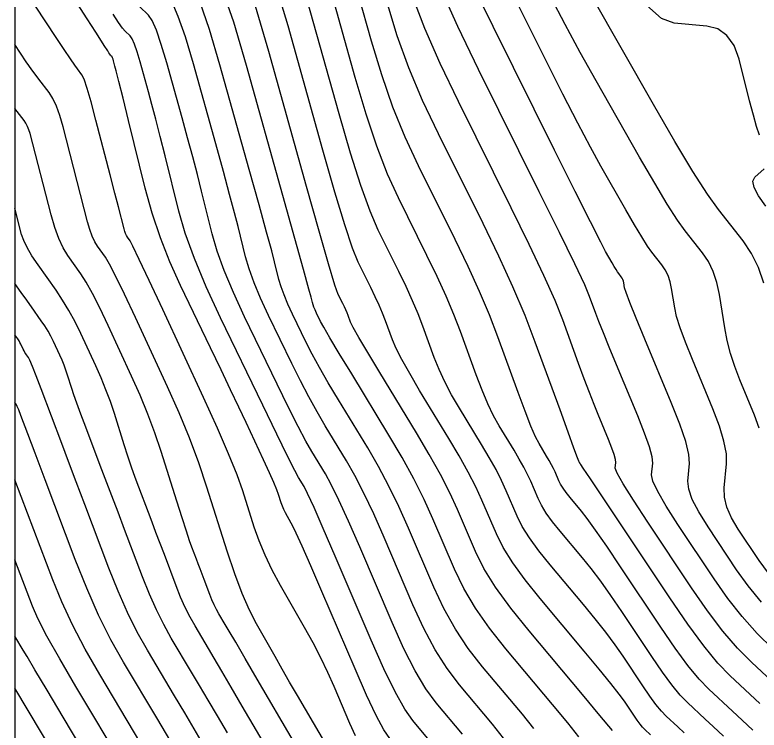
# Model space of a CAD drawing. Extents: x 2082232 to 2083549, y 592624 to 593832.
# Drawn here: x 2082231.79 to 2082262.87, y 593473.31 to 593503.2 of the extents above; entities that cross this region are included whole.
import ezdxf

# ---------------------------------------------------------------- set-up
doc = ezdxf.new("R2010")
doc.units = 0
for name, color, linetype in [('DT_X_Contour_Major', 7, 'Continuous'), ('DT_X_Contour_Minor', 7, 'Continuous'), ('DT_X_TIN_Hull', 7, 'Continuous')]:
    doc.layers.add(name, color=color, linetype=linetype)

msp = doc.modelspace()

# ---------------------------------------------------------------- linework, layer by layer
at = {"layer": 'DT_X_Contour_Major'}
for points in [[(2082246.011, 593473.069), (2082245.783, 593473.59), (2082245.122, 593475.133), (2082244.858, 593475.721), (2082244.563, 593476.329), (2082244.238, 593476.955), (2082243.881, 593477.601), (2082242.887, 593479.348), (2082242.539, 593479.992), (2082242.239, 593480.614), (2082241.987, 593481.215), (2082241.783, 593481.795), (2082241.304, 593483.31), (2082241.067, 593483.98), (2082240.715, 593484.852), (2082240.248, 593485.926), (2082239.666, 593487.203), (2082237.961, 593490.879), (2082237.396, 593492.092), (2082236.981, 593492.976), (2082236.716, 593493.529), (2082236.6, 593493.752), (2082236.489, 593493.908), (2082236.449, 593493.974), (2082236.412, 593494.054), (2082236.378, 593494.149), (2082236.347, 593494.258), (2082236.11, 593495.171), (2082235.96, 593495.749), (2082235.763, 593496.513), (2082235.172, 593498.795), (2082234.969, 593499.556), (2082234.804, 593500.126), (2082234.676, 593500.504), (2082234.586, 593500.692), (2082234.396, 593500.939), (2082234.287, 593501.09), (2082234.104, 593501.36), (2082233.846, 593501.747), (2082233.514, 593502.253), (2082231.787, 593504.889)], [(2082261.385, 593473.057), (2082260.946, 593473.463), (2082260.616, 593473.769), (2082259.879, 593474.456), (2082259.578, 593474.769), (2082259.229, 593475.195), (2082258.832, 593475.732), (2082258.386, 593476.382), (2082257.134, 593478.264), (2082256.679, 593478.934), (2082256.254, 593479.531), (2082255.86, 593480.056), (2082255.496, 593480.509), (2082254.564, 593481.62), (2082254.244, 593482.018), (2082253.983, 593482.379), (2082253.78, 593482.703), (2082253.636, 593482.989), (2082253.33, 593483.704), (2082253.201, 593483.986), (2082253.042, 593484.297), (2082252.854, 593484.636), (2082252.636, 593485.004), (2082252.016, 593486.024), (2082251.782, 593486.443), (2082251.543, 593486.938), (2082251.301, 593487.507), (2082251.055, 593488.151), (2082250.393, 593489.969), (2082250.12, 593490.678), (2082249.796, 593491.442), (2082249.422, 593492.262), (2082248.999, 593493.137), (2082247.802, 593495.544), (2082247.352, 593496.536), (2082246.903, 593497.705), (2082246.453, 593499.053), (2082246.003, 593500.579), (2082244.802, 593504.885)], [(2082262.974, 593478.656), (2082262.413, 593479.338), (2082261.928, 593480.012), (2082260.737, 593481.802), (2082260.349, 593482.424), (2082260.08, 593482.948), (2082259.93, 593483.375), (2082259.897, 593483.704), (2082259.969, 593484.45), (2082259.941, 593484.82), (2082259.803, 593485.367), (2082259.555, 593486.093), (2082259.198, 593486.998), (2082258.098, 593489.649), (2082257.736, 593490.528), (2082257.474, 593491.178), (2082257.311, 593491.599), (2082257.249, 593491.791), (2082257.217, 593491.996), (2082257.201, 593492.07), (2082257.179, 593492.137), (2082257.149, 593492.198), (2082257.113, 593492.252), (2082257.007, 593492.386), (2082256.959, 593492.452), (2082256.897, 593492.55), (2082256.82, 593492.679), (2082256.727, 593492.839), (2082256.461, 593493.307), (2082256.253, 593493.703), (2082255.829, 593494.541), (2082255.188, 593495.82), (2082254.331, 593497.54), (2082251.757, 593502.716), (2082250.885, 593504.512)], [(2082253.463, 593473.378), (2082252.984, 593473.969), (2082251.32, 593475.954), (2082250.725, 593476.721), (2082250.187, 593477.532), (2082249.706, 593478.387), (2082249.282, 593479.287), (2082248.229, 593481.746), (2082247.826, 593482.647), (2082247.407, 593483.506), (2082246.973, 593484.323), (2082246.522, 593485.098), (2082245.299, 593487.11), (2082244.871, 593487.825), (2082244.504, 593488.462), (2082244.199, 593489.022), (2082243.954, 593489.504), (2082243.383, 593490.686), (2082243.187, 593491.109), (2082243.027, 593491.491), (2082242.903, 593491.832), (2082242.816, 593492.132), (2082242.631, 593492.879), (2082242.513, 593493.33), (2082242.298, 593494.121), (2082241.985, 593495.254), (2082241.575, 593496.728), (2082240.352, 593501.113), (2082239.917, 593502.584), (2082239.529, 593503.709)], [(2082239.666, 593472.699), (2082239.28, 593473.355), (2082238.878, 593474.035), (2082238.459, 593474.739), (2082237.321, 593476.649), (2082236.9, 593477.401), (2082236.492, 593478.222), (2082236.097, 593479.113), (2082235.714, 593480.074), (2082234.709, 593482.73), (2082234.351, 593483.678), (2082234.029, 593484.529), (2082233.743, 593485.284), (2082232.878, 593487.572), (2082232.672, 593488.112), (2082232.516, 593488.509), (2082232.411, 593488.764), (2082232.355, 593488.876), (2082232.274, 593488.987), (2082232.243, 593489.033), (2082232.209, 593489.088), (2082232.173, 593489.152), (2082232.135, 593489.226), (2082232.032, 593489.435), (2082231.995, 593489.508), (2082231.961, 593489.57), (2082231.931, 593489.621), (2082231.904, 593489.662), (2082231.787, 593489.828)], [(2082234.707, 593470.159), (2082234.611, 593470.321), (2082231.787, 593475.059)]]:
    msp.add_lwpolyline(points, dxfattribs=at)
at = {"layer": 'DT_X_Contour_Minor'}
for points in [[(2082247.441, 593472.953), (2082247.199, 593473.315), (2082246.878, 593473.921), (2082246.478, 593474.77), (2082245.998, 593475.862), (2082244.611, 593479.097), (2082244.146, 593480.178), (2082243.789, 593480.994), (2082243.539, 593481.544), (2082243.399, 593481.829), (2082243.168, 593482.235), (2082243.087, 593482.385), (2082243.017, 593482.529), (2082242.958, 593482.669), (2082242.911, 593482.804), (2082242.8, 593483.156), (2082242.729, 593483.345), (2082242.601, 593483.648), (2082242.415, 593484.065), (2082242.171, 593484.596), (2082241.443, 593486.164), (2082241.146, 593486.8), (2082240.799, 593487.533), (2082240.403, 593488.362), (2082239.957, 593489.288), (2082238.702, 593491.885), (2082238.257, 593492.87), (2082237.864, 593493.876), (2082237.524, 593494.903), (2082237.235, 593495.952), (2082236.535, 593498.777), (2082236.303, 593499.714), (2082236.131, 593500.406), (2082236.018, 593500.854), (2082235.966, 593501.057), (2082235.906, 593501.271), (2082235.885, 593501.343), (2082235.866, 593501.398), (2082235.849, 593501.436), (2082235.835, 593501.457), (2082235.8, 593501.491), (2082235.781, 593501.512), (2082235.753, 593501.552), (2082235.713, 593501.611), (2082235.664, 593501.687), (2082235.518, 593501.915), (2082235.402, 593502.096), (2082235.164, 593502.467), (2082234.804, 593503.03), (2082231.787, 593507.74)], [(2082262.612, 593473.305), (2082262.158, 593473.726), (2082261.759, 593474.096), (2082260.768, 593475.019), (2082260.364, 593475.44), (2082259.895, 593476.012), (2082259.361, 593476.734), (2082258.762, 593477.608), (2082257.078, 593480.137), (2082256.504, 593480.994), (2082256.042, 593481.667), (2082255.694, 593482.156), (2082255.458, 593482.461), (2082254.982, 593483.029), (2082254.818, 593483.233), (2082254.684, 593483.418), (2082254.581, 593483.583), (2082254.507, 593483.73), (2082254.35, 593484.095), (2082254.284, 593484.24), (2082254.203, 593484.399), (2082254.107, 593484.572), (2082253.995, 593484.761), (2082253.678, 593485.282), (2082253.534, 593485.562), (2082253.341, 593486.012), (2082253.098, 593486.631), (2082252.805, 593487.419), (2082251.957, 593489.747), (2082251.607, 593490.655), (2082251.192, 593491.634), (2082250.714, 593492.684), (2082250.171, 593493.804), (2082248.638, 593496.887), (2082248.085, 593498.08), (2082247.574, 593499.345), (2082247.106, 593500.684), (2082246.68, 593502.097), (2082245.602, 593505.96)], [(2082263.258, 593479.864), (2082262.867, 593480.392), (2082261.995, 593481.701), (2082261.714, 593482.177), (2082261.523, 593482.625), (2082261.423, 593483.043), (2082261.414, 593483.432), (2082261.51, 593484.432), (2082261.501, 593484.856), (2082261.403, 593485.381), (2082261.215, 593486.006), (2082260.938, 593486.732), (2082260.081, 593488.799), (2082259.793, 593489.515), (2082259.575, 593490.112), (2082259.424, 593490.591), (2082259.343, 593490.952), (2082259.216, 593491.755), (2082259.155, 593492.043), (2082259.067, 593492.305), (2082258.952, 593492.542), (2082258.81, 593492.752), (2082258.395, 593493.278), (2082258.21, 593493.536), (2082257.966, 593493.917), (2082257.664, 593494.42), (2082257.304, 593495.045), (2082256.264, 593496.874), (2082255.827, 593497.666), (2082255.298, 593498.669), (2082254.677, 593499.882), (2082253.962, 593501.307), (2082251.933, 593505.387)], [(2082258.33, 593473.116), (2082258.1, 593473.33), (2082258.006, 593473.428), (2082257.898, 593473.56), (2082257.774, 593473.728), (2082257.635, 593473.931), (2082257.244, 593474.518), (2082257.03, 593474.813), (2082256.679, 593475.26), (2082256.193, 593475.857), (2082255.57, 593476.605), (2082253.729, 593478.802), (2082253.097, 593479.589), (2082252.58, 593480.302), (2082252.179, 593480.942), (2082251.895, 593481.508), (2082251.29, 593482.921), (2082251.034, 593483.478), (2082250.72, 593484.093), (2082250.348, 593484.764), (2082249.917, 593485.491), (2082248.692, 593487.506), (2082248.276, 593488.205), (2082247.948, 593488.789), (2082247.708, 593489.26), (2082247.555, 593489.616), (2082247.265, 593490.413), (2082247.145, 593490.724), (2082247.003, 593491.059), (2082246.839, 593491.419), (2082246.654, 593491.803), (2082246.129, 593492.858), (2082245.888, 593493.448), (2082245.562, 593494.426), (2082245.148, 593495.791), (2082244.649, 593497.544), (2082243.2, 593502.736), (2082242.668, 593504.495)], [(2082255.338, 593473.02), (2082254.876, 593473.607), (2082254.236, 593474.383), (2082252.29, 593476.704), (2082251.609, 593477.565), (2082251.026, 593478.406), (2082250.541, 593479.226), (2082250.153, 593480.028), (2082249.249, 593482.137), (2082248.88, 593482.949), (2082248.45, 593483.803), (2082247.958, 593484.699), (2082247.406, 593485.636), (2082245.853, 593488.192), (2082245.335, 593489.047), (2082244.946, 593489.696), (2082244.687, 593490.14), (2082244.557, 593490.378), (2082244.384, 593490.737), (2082244.324, 593490.866), (2082244.275, 593490.982), (2082244.238, 593491.086), (2082244.211, 593491.177), (2082244.155, 593491.405), (2082244.065, 593491.734), (2082243.839, 593492.55), (2082243.477, 593493.854), (2082242.977, 593495.646), (2082241.463, 593501.074), (2082240.925, 593502.895), (2082240.445, 593504.287)], [(2082263.436, 593476.707), (2082262.79, 593477.349), (2082262.167, 593478.05), (2082261.567, 593478.812), (2082260.989, 593479.633), (2082259.478, 593481.903), (2082258.985, 593482.671), (2082258.637, 593483.272), (2082258.436, 593483.707), (2082258.381, 593483.975), (2082258.428, 593484.469), (2082258.402, 593484.731), (2082258.288, 593485.147), (2082258.088, 593485.717), (2082257.799, 593486.44), (2082256.914, 593488.574), (2082256.611, 593489.308), (2082256.367, 593489.91), (2082256.181, 593490.378), (2082256.053, 593490.715), (2082255.791, 593491.434), (2082255.586, 593491.91), (2082255.167, 593492.797), (2082254.535, 593494.096), (2082253.689, 593495.806), (2082251.148, 593500.916), (2082250.281, 593502.711), (2082249.586, 593504.265)], [(2082264.044, 593474.75), (2082262.546, 593476.144), (2082261.969, 593476.731), (2082261.361, 593477.445), (2082260.721, 593478.285), (2082260.05, 593479.253), (2082258.219, 593482.004), (2082257.62, 593482.917), (2082257.194, 593483.596), (2082256.942, 593484.039), (2082256.864, 593484.247), (2082256.887, 593484.488), (2082256.874, 593484.616), (2082256.819, 593484.818), (2082256.721, 593485.096), (2082256.58, 593485.449), (2082256.148, 593486.49), (2082255.976, 593486.917), (2082255.781, 593487.417), (2082255.566, 593487.989), (2082255.328, 593488.634), (2082254.666, 593490.451), (2082254.346, 593491.255), (2082253.881, 593492.304), (2082253.271, 593493.599), (2082252.516, 593495.139), (2082250.311, 593499.573), (2082249.549, 593501.167), (2082248.915, 593502.625), (2082248.41, 593503.947)], [(2082262.875, 593485.919), (2082262.679, 593486.465), (2082262.063, 593487.949), (2082261.851, 593488.502), (2082261.676, 593489.046), (2082261.537, 593489.583), (2082261.436, 593490.113), (2082261.215, 593491.513), (2082261.109, 593492.016), (2082260.955, 593492.473), (2082260.755, 593492.885), (2082260.507, 593493.252), (2082259.783, 593494.169), (2082259.46, 593494.62), (2082259.036, 593495.284), (2082258.509, 593496.161), (2082257.88, 593497.251), (2082256.067, 593500.442), (2082255.402, 593501.629), (2082254.768, 593502.796), (2082254.165, 593503.944)], [(2082263.063, 593491.989), (2082262.844, 593492.641), (2082262.557, 593493.229), (2082262.204, 593493.752), (2082261.171, 593495.061), (2082260.711, 593495.704), (2082260.105, 593496.651), (2082259.354, 593497.902), (2082258.456, 593499.457), (2082255.869, 593504.009)], [(2082250.481, 593473.14), (2082249.38, 593474.454), (2082248.956, 593475.033), (2082248.507, 593475.784), (2082248.036, 593476.709), (2082247.54, 593477.806), (2082246.188, 593480.963), (2082245.719, 593482.042), (2082245.323, 593482.911), (2082245.001, 593483.571), (2082244.753, 593484.022), (2082244.192, 593484.946), (2082243.944, 593485.381), (2082243.62, 593485.995), (2082243.221, 593486.787), (2082242.747, 593487.757), (2082241.382, 593490.583), (2082240.913, 593491.594), (2082240.531, 593492.508), (2082240.235, 593493.324), (2082240.026, 593494.042), (2082239.583, 593495.828), (2082239.408, 593496.522), (2082239.214, 593497.264), (2082239.001, 593498.054), (2082238.77, 593498.892), (2082238.129, 593501.192), (2082237.901, 593501.964), (2082237.697, 593502.554), (2082237.519, 593502.962), (2082237.366, 593503.188), (2082236.99, 593503.549)], [(2082252.192, 593472.972), (2082251.733, 593473.554), (2082250.35, 593475.204), (2082249.84, 593475.877), (2082249.347, 593476.658), (2082248.871, 593477.548), (2082248.411, 593478.547), (2082247.209, 593481.354), (2082246.772, 593482.344), (2082246.365, 593483.209), (2082245.987, 593483.947), (2082245.638, 593484.56), (2082244.746, 593486.028), (2082244.408, 593486.603), (2082244.062, 593487.229), (2082243.71, 593487.905), (2082243.351, 593488.631), (2082242.382, 593490.635), (2082242.05, 593491.351), (2082241.779, 593491.999), (2082241.569, 593492.578), (2082241.421, 593493.087), (2082241.107, 593494.354), (2082240.96, 593494.926), (2082240.756, 593495.693), (2082240.493, 593496.654), (2082240.173, 593497.81), (2082239.24, 593501.153), (2082238.909, 593502.274), (2082238.613, 593503.131), (2082238.354, 593503.724)], [(2082256.74, 593473.298), (2082256.218, 593473.924), (2082255.487, 593474.797), (2082253.26, 593477.454), (2082252.494, 593478.409), (2082251.866, 593479.279), (2082251.376, 593480.066), (2082251.024, 593480.768), (2082250.269, 593482.529), (2082249.95, 593483.225), (2082249.559, 593483.991), (2082249.095, 593484.827), (2082248.558, 593485.735), (2082247.03, 593488.248), (2082246.524, 593489.086), (2082246.151, 593489.715), (2082245.912, 593490.136), (2082245.806, 593490.348), (2082245.701, 593490.635), (2082245.658, 593490.747), (2082245.607, 593490.868), (2082245.548, 593490.997), (2082245.481, 593491.135), (2082245.292, 593491.515), (2082245.156, 593491.904), (2082244.891, 593492.786), (2082244.496, 593494.16), (2082243.971, 593496.026), (2082242.4, 593501.661), (2082241.834, 593503.558)], [(2082259.735, 593473.2), (2082259.473, 593473.443), (2082258.989, 593473.893), (2082258.792, 593474.098), (2082258.563, 593474.377), (2082258.303, 593474.73), (2082258.01, 593475.156), (2082257.189, 593476.391), (2082256.854, 593476.873), (2082256.467, 593477.395), (2082256.026, 593477.957), (2082255.533, 593478.557), (2082254.147, 593480.211), (2082253.67, 593480.804), (2082253.282, 593481.341), (2082252.98, 593481.823), (2082252.765, 593482.249), (2082252.31, 593483.312), (2082252.117, 593483.732), (2082251.881, 593484.195), (2082251.601, 593484.7), (2082251.277, 593485.248), (2082250.354, 593486.765), (2082250.029, 593487.324), (2082249.746, 593487.864), (2082249.505, 593488.383), (2082249.305, 593488.883), (2082248.829, 593490.191), (2082248.632, 593490.701), (2082248.4, 593491.251), (2082248.131, 593491.84), (2082247.826, 593492.47), (2082246.965, 593494.201), (2082246.62, 593494.992), (2082246.232, 593496.066), (2082245.801, 593497.422), (2082245.326, 593499.062), (2082244.001, 593503.811)], [(2082262.901, 593474.423), (2082261.657, 593475.582), (2082261.15, 593476.111), (2082260.561, 593476.829), (2082259.89, 593477.736), (2082259.138, 593478.833), (2082257.023, 593482.01), (2082256.328, 593483.054), (2082255.83, 593483.802), (2082255.527, 593484.255), (2082255.421, 593484.413), (2082255.399, 593484.438), (2082255.392, 593484.448), (2082255.386, 593484.456), (2082255.381, 593484.464), (2082255.378, 593484.47), (2082255.371, 593484.487), (2082255.368, 593484.493), (2082255.364, 593484.501), (2082255.36, 593484.509), (2082255.355, 593484.517), (2082255.34, 593484.541), (2082255.287, 593484.682), (2082255.138, 593485.086), (2082254.894, 593485.755), (2082254.554, 593486.687), (2082253.521, 593489.525), (2082253.094, 593490.632), (2082252.589, 593491.826), (2082252.005, 593493.106), (2082251.344, 593494.472), (2082249.475, 593498.23), (2082248.817, 593499.623), (2082248.244, 593500.985), (2082247.758, 593502.316), (2082247.357, 593503.614)], [(2082262.88, 593498.168), (2082262.765, 593498.532), (2082262.629, 593499.01), (2082262.473, 593499.604), (2082262.031, 593501.339), (2082261.823, 593501.913), (2082261.528, 593502.336), (2082261.149, 593502.608), (2082260.683, 593502.727), (2082259.329, 593502.843), (2082258.787, 593503.051), (2082258.179, 593503.589)], [(2082249.23, 593472.725), (2082248.41, 593473.703), (2082248.071, 593474.189), (2082247.668, 593474.911), (2082247.201, 593475.87), (2082246.67, 593477.066), (2082245.168, 593480.571), (2082244.665, 593481.739), (2082244.28, 593482.614), (2082244.015, 593483.196), (2082243.869, 593483.484), (2082243.639, 593483.864), (2082243.48, 593484.159), (2082243.178, 593484.761), (2082242.733, 593485.669), (2082242.144, 593486.884), (2082240.381, 593490.532), (2082239.776, 593491.837), (2082239.282, 593493.016), (2082238.901, 593494.069), (2082238.631, 593494.997), (2082238.059, 593497.302), (2082237.855, 593498.118), (2082237.672, 593498.835), (2082237.51, 593499.454), (2082237.368, 593499.974), (2082237.017, 593501.232), (2082236.893, 593501.653), (2082236.782, 593501.976), (2082236.684, 593502.199), (2082236.6, 593502.323), (2082236.395, 593502.52), (2082236.287, 593502.647), (2082236.118, 593502.882), (2082235.889, 593503.223)], [(2082244.824, 593472.633), (2082243.918, 593474.186), (2082243.584, 593474.759), (2082243.262, 593475.316), (2082242.952, 593475.855), (2082242.653, 593476.378), (2082241.874, 593477.748), (2082241.579, 593478.324), (2082241.277, 593479.022), (2082240.969, 593479.842), (2082240.655, 593480.785), (2082239.808, 593483.464), (2082239.467, 593484.479), (2082239.08, 593485.515), (2082238.646, 593486.571), (2082238.165, 593487.648), (2082236.82, 593490.547), (2082236.363, 593491.519), (2082236.003, 593492.263), (2082235.738, 593492.779), (2082235.568, 593493.065), (2082235.244, 593493.524), (2082235.127, 593493.717), (2082235.018, 593493.953), (2082234.917, 593494.231), (2082234.824, 593494.551), (2082233.797, 593498.519), (2082233.662, 593498.99), (2082233.519, 593499.386), (2082233.369, 593499.707), (2082233.212, 593499.953), (2082232.783, 593500.51), (2082232.63, 593500.712), (2082232.491, 593500.901), (2082232.368, 593501.075), (2082232.259, 593501.237), (2082231.787, 593501.957)], [(2082243.423, 593472.841), (2082241.91, 593475.434), (2082241.4, 593476.306), (2082241.008, 593476.977), (2082240.732, 593477.447), (2082240.574, 593477.717), (2082240.305, 593478.166), (2082240.206, 593478.343), (2082240.11, 593478.537), (2082240.017, 593478.747), (2082239.927, 593478.973), (2082239.69, 593479.599), (2082239.521, 593480.045), (2082239.443, 593480.251), (2082239.37, 593480.447), (2082239.179, 593480.952), (2082239.085, 593481.214), (2082238.949, 593481.623), (2082238.769, 593482.179), (2082238.545, 593482.881), (2082237.892, 593484.949), (2082237.631, 593485.727), (2082237.34, 593486.51), (2082237.017, 593487.298), (2082236.663, 593488.092), (2082235.679, 593490.214), (2082235.33, 593490.947), (2082235.024, 593491.551), (2082234.76, 593492.028), (2082234.537, 593492.377), (2082233.999, 593493.139), (2082233.805, 593493.459), (2082233.624, 593493.851), (2082233.456, 593494.312), (2082233.302, 593494.845), (2082232.423, 593498.243), (2082232.376, 593498.397), (2082232.319, 593498.537), (2082232.251, 593498.665), (2082232.174, 593498.779), (2082231.787, 593499.281)], [(2082263.151, 593495.203), (2082262.84, 593495.636), (2082262.66, 593495.983), (2082262.61, 593496.243), (2082262.691, 593496.416), (2082263.081, 593496.762)], [(2082242.615, 593472.033), (2082241.285, 593474.312), (2082240.822, 593475.104), (2082240.432, 593475.77), (2082240.114, 593476.31), (2082239.869, 593476.724), (2082239.311, 593477.661), (2082239.104, 593478.029), (2082238.904, 593478.432), (2082238.71, 593478.869), (2082238.523, 593479.34), (2082238.03, 593480.642), (2082237.678, 593481.572), (2082237.516, 593482.002), (2082237.362, 593482.408), (2082236.965, 593483.459), (2082236.815, 593483.866), (2082236.663, 593484.297), (2082236.51, 593484.752), (2082236.356, 593485.231), (2082235.941, 593486.543), (2082235.776, 593487.036), (2082235.591, 593487.533), (2082235.386, 593488.033), (2082235.162, 593488.536), (2082234.538, 593489.882), (2082234.298, 593490.374), (2082234.045, 593490.839), (2082233.782, 593491.278), (2082233.506, 593491.69), (2082232.754, 593492.754), (2082232.5, 593493.132), (2082232.302, 593493.469), (2082232.158, 593493.765), (2082232.07, 593494.02), (2082231.787, 593495.112)], [(2082240.66, 593473.19), (2082240.244, 593473.902), (2082239.856, 593474.563), (2082239.496, 593475.173), (2082239.164, 593475.732), (2082238.316, 593477.155), (2082238.002, 593477.715), (2082237.698, 593478.327), (2082237.403, 593478.991), (2082237.118, 593479.707), (2082236.37, 593481.686), (2082236.096, 593482.41), (2082235.835, 593483.099), (2082235.355, 593484.369), (2082234.751, 593485.967), (2082234.544, 593486.517), (2082234.378, 593486.97), (2082234.252, 593487.325), (2082234.166, 593487.582), (2082233.991, 593488.137), (2082233.921, 593488.345), (2082233.842, 593488.556), (2082233.756, 593488.767), (2082233.661, 593488.98), (2082233.397, 593489.55), (2082233.29, 593489.764), (2082233.171, 593489.98), (2082233.037, 593490.197), (2082232.889, 593490.415), (2082232.477, 593490.999), (2082232.216, 593491.368), (2082232.122, 593491.501), (2082232.053, 593491.599), (2082231.787, 593491.976)], [(2082238.259, 593472.898), (2082237.754, 593473.747), (2082236.326, 593476.144), (2082235.798, 593477.086), (2082235.286, 593478.117), (2082234.79, 593479.235), (2082234.309, 593480.441), (2082233.049, 593483.773), (2082232.631, 593484.878), (2082232.323, 593485.693), (2082232.036, 593486.451), (2082231.946, 593486.689), (2082231.915, 593486.77), (2082231.889, 593486.832), (2082231.868, 593486.878), (2082231.851, 593486.905), (2082231.787, 593486.993)], [(2082237.049, 593472.754), (2082235.331, 593475.638), (2082234.725, 593476.696), (2082234.195, 593477.707), (2082233.742, 593478.672), (2082233.366, 593479.59), (2082231.787, 593483.764)], [(2082236.345, 593471.762), (2082234.336, 593475.132), (2082233.658, 593476.29), (2082233.128, 593477.235), (2082232.748, 593477.967), (2082232.517, 593478.487), (2082231.787, 593480.417)], [(2082235.839, 593470.435), (2082233.806, 593473.846), (2082233.13, 593474.981), (2082232.626, 593475.827), (2082232.294, 593476.384), (2082232.133, 593476.653), (2082231.787, 593477.235)]]:
    msp.add_lwpolyline(points, dxfattribs=at)
at = {"layer": 'DT_X_TIN_Hull'}
msp.add_lwpolyline([(2082231.787, 593507.594), (2082231.787, 593500.854), (2082231.787, 593498.115), (2082231.787, 593493.506), (2082231.787, 593489.67), (2082231.787, 593488.778), (2082231.787, 593486.538), (2082231.787, 593477.539), (2082231.787, 593473.435), (2082231.787, 593465.642), (2082231.787, 593461.951), (2082231.787, 593458.257), (2082231.787, 593451.146), (2082231.787, 593445.245), (2082231.787, 593442.62), (2082231.787, 593437.602), (2082231.787, 593434.674), (2082231.787, 593431.071), (2082231.787, 593421.23)], dxfattribs=at)

doc.saveas('drawing.dxf')
